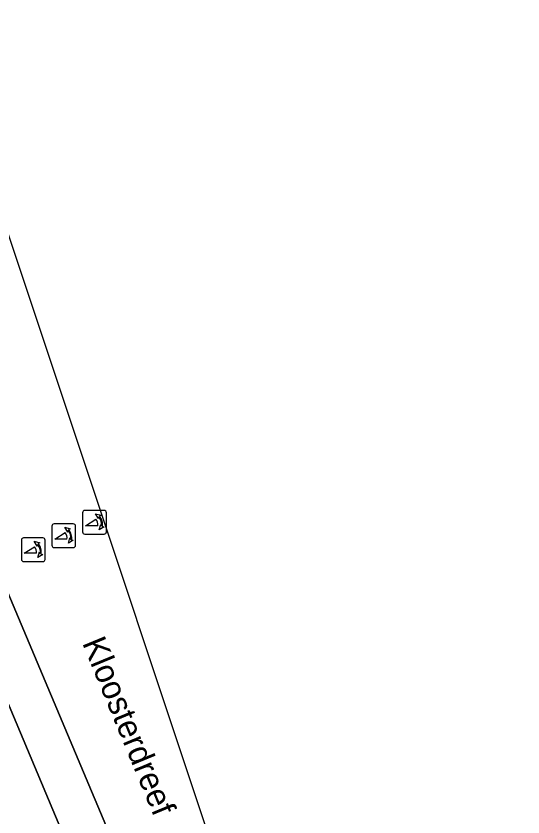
# Model space of a CAD drawing. Extents: x 160377 to 161131, y 383938 to 384853.
# Drawn here: x 160867.83 to 160889.13, y 384794.42 to 384828.07 of the extents above; entities that cross this region are included whole.
import ezdxf

# ---------------------------------------------------------------- set-up
doc = ezdxf.new("R2010")
doc.units = 0
for name, color, linetype in [('IMGEO_Openbare_ruimte_label', 7, 'Continuous'), ('IMGEO_Poller', 7, 'Continuous'), ('IMGEO_Rijbaan_lokaal_gesloten', 7, 'Continuous'), ('IMGEO_Voetpad_open', 7, 'Continuous')]:
    doc.layers.add(name, color=color, linetype=linetype)

msp = doc.modelspace()

# ---------------------------------------------------------------- linework, layer by layer
at = {"layer": 'IMGEO_Poller'}
for p, q in [((160870.627, 384807.205), (160870.627, 384806.398)), ((160870.627, 384807.205), (160870.627, 384806.398)), ((160871.529, 384807.3), (160870.721, 384807.3)), ((160871.529, 384807.3), (160870.721, 384807.3)), ((160871.623, 384806.398), (160871.623, 384807.205)), ((160871.623, 384806.398), (160871.623, 384807.205)), ((160869.334, 384806.64), (160869.334, 384805.833)), ((160869.334, 384806.64), (160869.334, 384805.833)), ((160870.236, 384806.735), (160869.428, 384806.735)), ((160870.236, 384806.735), (160869.428, 384806.735)), ((160870.33, 384805.833), (160870.33, 384806.64)), ((160870.33, 384805.833), (160870.33, 384806.64)), ((160870.721, 384806.303), (160871.529, 384806.303)), ((160870.721, 384806.303), (160871.529, 384806.303)), ((160868.054, 384806.049), (160868.054, 384805.242)), ((160868.054, 384806.049), (160868.054, 384805.242)), ((160868.956, 384806.144), (160868.148, 384806.144)), ((160868.956, 384806.144), (160868.148, 384806.144)), ((160869.05, 384805.242), (160869.05, 384806.049)), ((160869.05, 384805.242), (160869.05, 384806.049)), ((160869.428, 384805.738), (160870.236, 384805.738)), ((160869.428, 384805.738), (160870.236, 384805.738)), ((160868.148, 384805.147), (160868.956, 384805.147)), ((160868.148, 384805.147), (160868.956, 384805.147))]:
    msp.add_line(p, q, dxfattribs=at)
for points in [[(160871.262, 384806.656), (160870.749, 384806.656), (160871.179, 384806.931)], [(160871.306, 384807.029), (160871.294, 384806.956), (160871.169, 384807.161)], [(160871.169, 384807.161), (160871.4, 384807.095), (160871.329, 384807.063)], [(160870.013, 384806.464), (160870.001, 384806.391), (160869.876, 384806.596)], [(160869.876, 384806.596), (160870.107, 384806.53), (160870.036, 384806.498)], [(160871.322, 384806.484), (160871.388, 384806.715), (160871.418, 384806.647)], [(160871.454, 384806.62), (160871.526, 384806.609), (160871.322, 384806.484)], [(160869.969, 384806.091), (160869.456, 384806.091), (160869.886, 384806.366)], [(160868.733, 384805.873), (160868.721, 384805.8), (160868.596, 384806.005)], [(160868.596, 384806.005), (160868.827, 384805.939), (160868.756, 384805.907)], [(160870.029, 384805.919), (160870.095, 384806.15), (160870.125, 384806.082)], [(160870.161, 384806.055), (160870.233, 384806.044), (160870.029, 384805.919)], [(160868.689, 384805.5), (160868.176, 384805.5), (160868.606, 384805.775)], [(160868.749, 384805.328), (160868.815, 384805.559), (160868.845, 384805.491)], [(160868.881, 384805.464), (160868.953, 384805.453), (160868.749, 384805.328)]]:
    msp.add_lwpolyline(points, dxfattribs=at)
for centre, radius, start, end in [((160870.721, 384807.205), 0.0946, 90, 180), ((160870.721, 384807.205), 0.0946, 90, 180), ((160871.529, 384807.205), 0.0946, 0, 90), ((160871.529, 384807.205), 0.0946, 0, 90), ((160870.934, 384806.706), 0.332, 351.3247, 42.4854), ((160870.948, 384806.716), 0.476, 351.7527, 41.1691), ((160870.948, 384806.716), 0.516, 349.3569, 42.2912), ((160869.428, 384806.64), 0.0946, 90, 180), ((160869.428, 384806.64), 0.0946, 90, 180), ((160869.655, 384806.151), 0.516, 349.3569, 42.2912), ((160870.236, 384806.64), 0.0946, 0, 90), ((160870.236, 384806.64), 0.0946, 0, 90), ((160869.641, 384806.141), 0.332, 351.3247, 42.4854), ((160869.655, 384806.151), 0.476, 351.7527, 41.1691), ((160870.721, 384806.398), 0.0946, 180, 270), ((160870.721, 384806.398), 0.0946, 180, 270), ((160871.529, 384806.398), 0.0946, 270, 0), ((160871.529, 384806.398), 0.0946, 270, 0), ((160868.148, 384806.049), 0.0946, 90, 180), ((160868.148, 384806.049), 0.0946, 90, 180), ((160868.375, 384805.56), 0.476, 351.7527, 41.1691), ((160868.375, 384805.56), 0.516, 349.3569, 42.2912), ((160868.956, 384806.049), 0.0946, 0, 90), ((160868.956, 384806.049), 0.0946, 0, 90), ((160869.428, 384805.833), 0.0946, 180, 270), ((160869.428, 384805.833), 0.0946, 180, 270), ((160870.236, 384805.833), 0.0946, 270, 0), ((160870.236, 384805.833), 0.0946, 270, 0), ((160868.361, 384805.55), 0.332, 351.3247, 42.4854), ((160868.148, 384805.242), 0.0946, 180, 270), ((160868.148, 384805.242), 0.0946, 180, 270), ((160868.956, 384805.242), 0.0946, 270, 0), ((160868.956, 384805.242), 0.0946, 270, 0)]:
    msp.add_arc(centre, radius, start, end, dxfattribs=at)
at = {"layer": 'IMGEO_Rijbaan_lokaal_gesloten'}
for points in [[(160886.966, 384760.496), (160864.45, 384828.072), (160864.399, 384828.063), (160864.501, 384827.722), (160864.539, 384827.536), (160865.394, 384823.407), (160866.237, 384819.431), (160866.4, 384818.663)], [(160864, 384807.093), (160866.161, 384802.326), (160878.709, 384772.506), (160879.235, 384771.364), (160887.066, 384754.425), (160887.323, 384753.87), (160888.245, 384754.249), (160889.132, 384754.582), (160887.597, 384758.602), (160886.966, 384760.496)], [(160886.966, 384760.496), (160886.965, 384760.498), (160880.669, 384772.955), (160879.606, 384775.136), (160875.027, 384785.965), (160873.889, 384788.656), (160866.525, 384806.071)], [(160866.525, 384806.071), (160873.889, 384788.656), (160875.027, 384785.965), (160879.606, 384775.136), (160880.669, 384772.955), (160886.965, 384760.498), (160886.966, 384760.496)]]:
    msp.add_lwpolyline(points, dxfattribs=at)
at = {"layer": 'IMGEO_Voetpad_open'}
msp.add_lwpolyline([(160879.235, 384771.364), (160878.709, 384772.506), (160866.161, 384802.326)], dxfattribs=at)

# ---------------------------------------------------------------- texts
at = {"layer": 'IMGEO_Openbare_ruimte_label'}
msp.add_text('Kloosterdreef', height=1, rotation=292.4612, dxfattribs=at).set_placement((160870.596, 384801.732))

doc.saveas('drawing.dxf')
